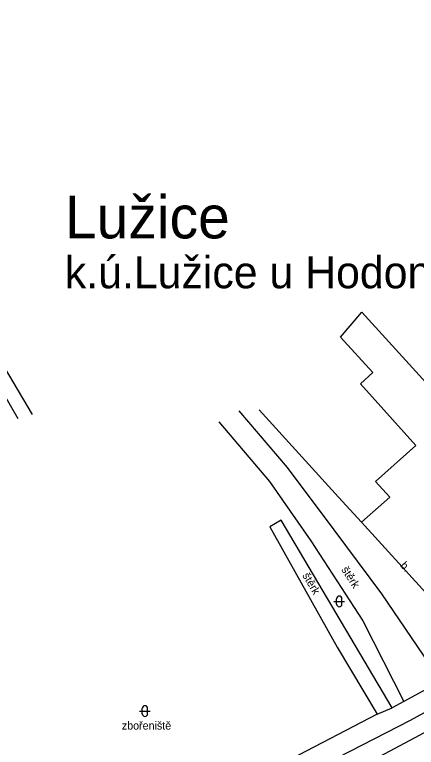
# Model space of a CAD drawing. Extents: x -577457 to -568404, y -1208466 to -1201387.
# Drawn here: x -569192.7 to -569155.1, y -1204637.4 to -1204568.7 of the extents above; entities that cross this region are included whole.
import ezdxf

# ---------------------------------------------------------------- set-up
doc = ezdxf.new("R2010")
doc.units = 0
for name, color, linetype in [('BUDOVY_MĚŘ', 7, 'Continuous'), ('BUDOVY_NEMĚŘ', 7, 'Continuous'), ('NÁZEV_K_Ú', 7, 'Continuous'), ('NÁZVY_SÍDEL_JEDNOTKY', 7, 'Continuous'), ('POMOC_POPIS', 7, 'Continuous'), ('ROZHRANÍ_PLOCH', 7, 'Continuous'), ('VÝŠKOPIS', 7, 'Continuous'), ('ZN_DOPLŇKOVÉ', 7, 'Continuous'), ('ZN_KULTUR', 7, 'Continuous')]:
    doc.layers.add(name, color=color, linetype=linetype)

msp = doc.modelspace()

# ---------------------------------------------------------------- linework, layer by layer
at = {"layer": 'BUDOVY_MĚŘ'}
msp.add_lwpolyline([(-569154.19, -1204622.88), (-569160.23, -1204616.27)], dxfattribs=at)
at = {"layer": 'BUDOVY_NEMĚŘ'}
msp.add_lwpolyline([(-569160.23, -1204616.27), (-569157.58, -1204613.95), (-569158.91, -1204612.48), (-569155.13, -1204609.08), (-569160.33, -1204603.33), (-569159.15, -1204602.26), (-569162.2, -1204598.94), (-569160.21, -1204596.62), (-569152.93, -1204604.59)], dxfattribs=at)
at = {"layer": 'ROZHRANÍ_PLOCH'}
for points in [[(-569193.54, -1204654.14), (-569180.57, -1204647.46), (-569168.09, -1204641.22), (-569155.65, -1204634.81), (-569151.19, -1204632.37), (-569146.32, -1204629.48), (-569140.18, -1204625.55), (-569133.63, -1204621.26), (-569127.76, -1204617.05), (-569123.45, -1204613.78), (-569117.55, -1204608.82), (-569108.26, -1204600.74), (-569100.71, -1204593.46), (-569095.2, -1204587.67), (-569088.24, -1204579.64), (-569082.76, -1204572.74), (-569075.37, -1204562.81), (-569068.38, -1204552.55), (-569060.81, -1204541.45), (-569052.52, -1204528.77), (-569045.02, -1204517.63), (-569041.38, -1204511.96), (-569040.25, -1204510.21)], [(-569090.51, -1204585.03), (-569094.01, -1204589.11), (-569095.72, -1204590.91), (-569099.74, -1204595.09), (-569101.17, -1204596.57), (-569104.45, -1204599.61), (-569107.01, -1204601.99), (-569112.62, -1204606.89), (-569116.49, -1204610.24), (-569121.4, -1204614.33), (-569122.18, -1204614.98), (-569126.64, -1204618.46), (-569129.19, -1204620.27), (-569132.62, -1204622.59), (-569135.85, -1204624.9), (-569139.4, -1204627.15), (-569142.68, -1204629.27), (-569145.19, -1204630.87), (-569150.36, -1204633.85), (-569154.83, -1204636.27), (-569162.74, -1204640.46), (-569167.51, -1204642.87), (-569179.77, -1204649.11), (-569191.34, -1204654.79)], [(-569152.75, -1204631.16), (-569158.32, -1204622.99), (-569162.8, -1204616.98), (-569167.17, -1204611.15), (-569171.7, -1204605.84)], [(-569173.6, -1204606.87), (-569168.84, -1204612.46), (-569164.97, -1204618.02), (-569160.11, -1204625.53), (-569156.26, -1204633.08)], [(-569157.34, -1204633.65), (-569167.76, -1204616.08), (-569168.83, -1204616.72), (-569162.52, -1204627.97), (-569158.75, -1204634.26)], [(-569152.75, -1204631.16), (-569156.26, -1204633.08)], [(-569156.26, -1204633.08), (-569157.34, -1204633.65)], [(-569158.75, -1204634.26), (-569157.34, -1204633.65)], [(-569158.75, -1204634.26), (-569174.93, -1204642.69)]]:
    msp.add_lwpolyline(points, dxfattribs=at)
at = {"layer": 'VÝŠKOPIS'}
for points in [[(-569191.06, -1204606.18), (-569200.48, -1204590.36), (-569200.9, -1204590.14), (-569201.24, -1204590.14), (-569201.74, -1204590.45)], [(-569198.68, -1204612.1), (-569207.08, -1204596.95), (-569207.36, -1204596.02), (-569207.1, -1204594.78), (-569206.86, -1204594.36), (-569202.35, -1204591.82), (-569201.5, -1204591.94), (-569200.93, -1204592.24), (-569200.46, -1204592.68), (-569192.44, -1204606.56)]]:
    msp.add_lwpolyline(points, dxfattribs=at)
at = {"layer": 'ZN_DOPLŇKOVÉ'}
for points in [[(-569169.83, -1204605.77), (-569162.38, -1204613.92)], [(-569162.38, -1204613.92), (-569160.23, -1204616.27)]]:
    msp.add_lwpolyline(points, dxfattribs=at)
at = {"layer": 'ZN_KULTUR'}
for p, q in [((-569162.56, -1204623.95), (-569162.56, -1204623.45)), ((-569162.06, -1204623.95), (-569162.06, -1204623.45)), ((-569162.81, -1204623.7), (-569161.81, -1204623.7)), ((-569180.77, -1204634.22), (-569180.77, -1204633.72)), ((-569180.27, -1204634.22), (-569180.27, -1204633.72)), ((-569181.02, -1204633.97), (-569180.02, -1204633.97))]:
    msp.add_line(p, q, dxfattribs=at)
for centre, start, end in [((-569162.31, -1204623.45), 0, 179.99999), ((-569162.31, -1204623.95), 179.99999, 359.99999), ((-569180.52, -1204633.72), 0, 179.99999), ((-569180.52, -1204634.22), 179.99999, 359.99999)]:
    msp.add_arc(centre, 0.25, start, end, dxfattribs=at)

# ---------------------------------------------------------------- texts
at = {"layer": 'NÁZEV_K_Ú'}
msp.add_text('k.ú.Lužice u Hodonína', height=3, dxfattribs=at).set_placement((-569188.03, -1204594.37))
at = {"layer": 'NÁZVY_SÍDEL_JEDNOTKY'}
msp.add_text('Lužice', height=4, dxfattribs=at).set_placement((-569188.03, -1204589.7))
at = {"layer": 'POMOC_POPIS'}
for s, rotation, p in [('b.', 311.51675, (-569156.65, -1204620.37)), ('štěrk', 302.90841, (-569162.15, -1204620.72)), ('štěrk', 300.60248, (-569165.8, -1204621.27))]:
    msp.add_text(s, height=0.75, rotation=rotation, dxfattribs=at).set_placement(p)
msp.add_text('zbořeniště', height=0.75, dxfattribs=at).set_placement((-569182.69, -1204635.7))

doc.saveas('drawing.dxf')
